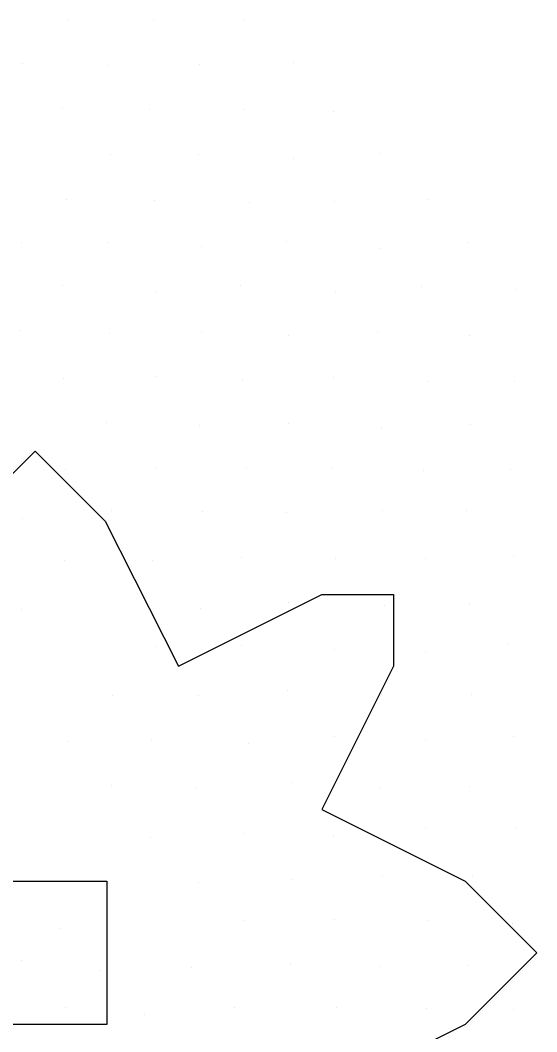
# Model space of a CAD drawing. Extents: x 1602514 to 1609837, y 863887 to 871157.
# Drawn here: x 1605530.86 to 1605547.08, y 867432.64 to 867464.41 of the extents above; entities that cross this region are included whole.
import ezdxf

# ---------------------------------------------------------------- set-up
doc = ezdxf.new("R2010")
doc.units = 0
doc.layers.add('Environmental-New trees', color=7, linetype='Continuous')
doc.layers.add('Survey-Spot dirt', color=7, linetype='Continuous')

msp = doc.modelspace()

# ---------------------------------------------------------------- linework, layer by layer
at = {"layer": 'Environmental-New trees'}
msp.add_lwpolyline([(1605522.329, 867430.619), (1605517.828, 867432.869), (1605515.578, 867435.12), (1605517.828, 867437.37), (1605522.329, 867439.62), (1605520.079, 867444.121), (1605520.079, 867446.371), (1605522.329, 867446.371), (1605526.83, 867444.121), (1605529.08, 867448.622), (1605531.331, 867450.872), (1605533.523, 867448.68), (1605535.831, 867444.121), (1605540.332, 867446.371), (1605542.582, 867446.371), (1605542.582, 867444.121), (1605540.332, 867439.62), (1605544.833, 867437.37), (1605547.083, 867435.12), (1605544.833, 867432.869), (1605540.332, 867430.619)], dxfattribs=at)
msp.add_lwpolyline([(1605522.329, 867430.619), (1605517.828, 867432.869), (1605515.578, 867435.12), (1605517.828, 867437.37), (1605522.329, 867439.62), (1605520.079, 867444.121), (1605520.079, 867446.371), (1605522.329, 867446.371), (1605526.83, 867444.121), (1605529.08, 867448.622), (1605531.331, 867450.872), (1605533.523, 867448.68), (1605535.831, 867444.121), (1605540.332, 867446.371), (1605542.582, 867446.371), (1605542.582, 867444.121), (1605540.332, 867439.62), (1605544.833, 867437.37), (1605547.083, 867435.12), (1605544.833, 867432.869), (1605540.332, 867430.619)], dxfattribs=at)
msp.add_lwpolyline([(1605533.581, 867437.37), (1605533.581, 867432.869), (1605529.08, 867432.869), (1605529.08, 867437.37)], close=True, dxfattribs=at)
msp.add_lwpolyline([(1605533.581, 867437.37), (1605533.581, 867432.869), (1605529.08, 867432.869), (1605529.08, 867437.37)], close=True, dxfattribs=at)
at = {"layer": 'Survey-Spot dirt'}
for p, q in [((1605532.361, 867464.409), (1605532.361, 867464.409)), ((1605532.361, 867464.409), (1605532.361, 867464.409)), ((1605535.029, 867464.397), (1605535.029, 867464.397)), ((1605535.029, 867464.397), (1605535.029, 867464.397)), ((1605537.888, 867464.395), (1605537.888, 867464.395)), ((1605537.888, 867464.395), (1605537.888, 867464.395)), ((1605530.936, 867463.038), (1605530.936, 867463.038)), ((1605530.936, 867463.038), (1605530.936, 867463.038)), ((1605533.626, 867462.995), (1605533.626, 867462.995)), ((1605533.626, 867462.995), (1605533.626, 867462.995)), ((1605536.474, 867463.031), (1605536.474, 867463.031)), ((1605536.474, 867463.031), (1605536.474, 867463.031)), ((1605539.438, 867463.081), (1605539.438, 867463.081)), ((1605539.438, 867463.081), (1605539.438, 867463.081)), ((1605532.196, 867461.642), (1605532.196, 867461.642)), ((1605532.196, 867461.642), (1605532.196, 867461.642)), ((1605534.904, 867461.619), (1605534.904, 867461.619)), ((1605534.904, 867461.619), (1605534.904, 867461.619)), ((1605537.893, 867461.606), (1605537.893, 867461.606)), ((1605537.893, 867461.606), (1605537.893, 867461.606)), ((1605540.707, 867461.544), (1605540.707, 867461.544)), ((1605540.707, 867461.544), (1605540.707, 867461.544)), ((1605533.703, 867460.185), (1605533.703, 867460.185)), ((1605533.703, 867460.185), (1605533.703, 867460.185)), ((1605536.447, 867460.177), (1605536.447, 867460.177)), ((1605536.447, 867460.177), (1605536.447, 867460.177)), ((1605539.451, 867460.079), (1605539.451, 867460.079)), ((1605539.451, 867460.079), (1605539.451, 867460.079)), ((1605542.131, 867460.211), (1605542.131, 867460.211)), ((1605542.131, 867460.211), (1605542.131, 867460.211)), ((1605532.304, 867458.785), (1605532.304, 867458.785)), ((1605532.304, 867458.785), (1605532.304, 867458.785)), ((1605535.068, 867458.748), (1605535.068, 867458.748)), ((1605535.068, 867458.748), (1605535.068, 867458.748)), ((1605540.734, 867458.728), (1605540.734, 867458.728)), ((1605540.734, 867458.728), (1605540.734, 867458.728)), ((1605543.664, 867458.795), (1605543.664, 867458.795)), ((1605543.664, 867458.795), (1605543.664, 867458.795)), ((1605538.073, 867458.693), (1605538.073, 867458.693)), ((1605538.073, 867458.693), (1605538.073, 867458.693)), ((1605539.232, 867457.45), (1605539.232, 867457.45)), ((1605539.232, 867457.45), (1605539.232, 867457.45)), ((1605530.893, 867457.419), (1605530.893, 867457.419)), ((1605530.893, 867457.419), (1605530.893, 867457.419)), ((1605533.626, 867457.427), (1605533.626, 867457.427)), ((1605533.626, 867457.427), (1605533.626, 867457.427)), ((1605536.566, 867457.319), (1605536.566, 867457.319)), ((1605536.566, 867457.319), (1605536.566, 867457.319)), ((1605542.176, 867457.254), (1605542.176, 867457.254)), ((1605542.176, 867457.254), (1605542.176, 867457.254)), ((1605544.898, 867457.426), (1605544.898, 867457.426)), ((1605544.898, 867457.426), (1605544.898, 867457.426)), ((1605532.183, 867456.081), (1605532.183, 867456.081)), ((1605532.183, 867456.081), (1605532.183, 867456.081)), ((1605535.101, 867455.848), (1605535.101, 867455.848)), ((1605535.101, 867455.848), (1605535.101, 867455.848)), ((1605537.772, 867456.081), (1605537.772, 867456.081)), ((1605537.772, 867456.081), (1605537.772, 867456.081)), ((1605540.749, 867455.887), (1605540.749, 867455.887)), ((1605540.749, 867455.887), (1605540.749, 867455.887)), ((1605543.457, 867456.049), (1605543.457, 867456.049)), ((1605543.457, 867456.049), (1605543.457, 867456.049)), ((1605546.416, 867455.961), (1605546.416, 867455.961)), ((1605546.416, 867455.961), (1605546.416, 867455.961)), ((1605530.877, 867454.673), (1605530.877, 867454.673)), ((1605530.877, 867454.673), (1605530.877, 867454.673)), ((1605533.658, 867454.582), (1605533.658, 867454.582)), ((1605533.658, 867454.582), (1605533.658, 867454.582)), ((1605536.552, 867454.627), (1605536.552, 867454.627)), ((1605536.552, 867454.627), (1605536.552, 867454.627)), ((1605542.071, 867454.589), (1605542.071, 867454.589)), ((1605542.071, 867454.589), (1605542.071, 867454.589)), ((1605539.286, 867454.502), (1605539.286, 867454.502)), ((1605539.286, 867454.502), (1605539.286, 867454.502)), ((1605544.967, 867454.512), (1605544.967, 867454.512)), ((1605544.967, 867454.512), (1605544.967, 867454.512)), ((1605532.229, 867453.151), (1605532.229, 867453.151)), ((1605532.229, 867453.151), (1605532.229, 867453.151)), ((1605535.12, 867453.231), (1605535.12, 867453.231)), ((1605535.12, 867453.231), (1605535.12, 867453.231)), ((1605537.83, 867453.135), (1605537.83, 867453.135)), ((1605537.83, 867453.135), (1605537.83, 867453.135)), ((1605540.687, 867453.201), (1605540.687, 867453.201)), ((1605540.687, 867453.201), (1605540.687, 867453.201)), ((1605543.658, 867453.059), (1605543.658, 867453.059)), ((1605543.658, 867453.059), (1605543.658, 867453.059)), ((1605546.39, 867453.062), (1605546.39, 867453.062)), ((1605546.39, 867453.062), (1605546.39, 867453.062)), ((1605533.577, 867451.766), (1605533.577, 867451.766)), ((1605533.577, 867451.766), (1605533.577, 867451.766)), ((1605539.274, 867451.739), (1605539.274, 867451.739)), ((1605539.274, 867451.739), (1605539.274, 867451.739)), ((1605545.014, 867451.716), (1605545.014, 867451.716)), ((1605545.014, 867451.716), (1605545.014, 867451.716)), ((1605536.483, 867451.683), (1605536.483, 867451.683)), ((1605536.483, 867451.683), (1605536.483, 867451.683)), ((1605542.213, 867451.601), (1605542.213, 867451.601)), ((1605542.213, 867451.601), (1605542.213, 867451.601)), ((1605532.287, 867450.293), (1605532.287, 867450.293)), ((1605532.287, 867450.293), (1605532.287, 867450.293)), ((1605535.094, 867450.331), (1605535.094, 867450.331)), ((1605535.094, 867450.331), (1605535.094, 867450.331)), ((1605537.963, 867450.35), (1605537.963, 867450.35)), ((1605537.963, 867450.35), (1605537.963, 867450.35)), ((1605540.672, 867450.348), (1605540.672, 867450.348)), ((1605540.672, 867450.348), (1605540.672, 867450.348)), ((1605543.51, 867450.257), (1605543.51, 867450.257)), ((1605543.51, 867450.257), (1605543.51, 867450.257)), ((1605546.273, 867450.289), (1605546.273, 867450.289)), ((1605546.273, 867450.289), (1605546.273, 867450.289)), ((1605533.723, 867449.02), (1605533.723, 867449.02)), ((1605533.723, 867449.02), (1605533.723, 867449.02)), ((1605536.577, 867448.985), (1605536.577, 867448.985)), ((1605536.577, 867448.985), (1605536.577, 867448.985)), ((1605539.209, 867448.935), (1605539.209, 867448.935)), ((1605539.209, 867448.935), (1605539.209, 867448.935)), ((1605542.231, 867449.01), (1605542.231, 867449.01)), ((1605542.231, 867449.01), (1605542.231, 867449.01)), ((1605544.864, 867449.005), (1605544.864, 867449.005)), ((1605544.864, 867449.005), (1605544.864, 867449.005)), ((1605530.917, 867448.763), (1605530.917, 867448.763)), ((1605530.917, 867448.763), (1605530.917, 867448.763)), ((1605532.24, 867447.458), (1605532.24, 867447.458)), ((1605532.24, 867447.458), (1605532.24, 867447.458)), ((1605535.023, 867447.457), (1605535.023, 867447.457)), ((1605535.023, 867447.457), (1605535.023, 867447.457)), ((1605537.793, 867447.533), (1605537.793, 867447.533)), ((1605537.793, 867447.533), (1605537.793, 867447.533)), ((1605540.755, 867447.498), (1605540.755, 867447.498)), ((1605540.755, 867447.498), (1605540.755, 867447.498)), ((1605543.583, 867447.491), (1605543.583, 867447.491)), ((1605543.583, 867447.491), (1605543.583, 867447.491)), ((1605546.339, 867447.56), (1605546.339, 867447.56)), ((1605546.339, 867447.56), (1605546.339, 867447.56)), ((1605539.273, 867446.125), (1605539.273, 867446.125)), ((1605539.273, 867446.125), (1605539.273, 867446.125)), ((1605542.299, 867446.025), (1605542.299, 867446.025)), ((1605542.299, 867446.025), (1605542.299, 867446.025)), ((1605544.962, 867446.076), (1605544.962, 867446.076)), ((1605544.962, 867446.076), (1605544.962, 867446.076)), ((1605530.889, 867445.912), (1605530.889, 867445.912)), ((1605530.889, 867445.912), (1605530.889, 867445.912)), ((1605536.524, 867445.932), (1605536.524, 867445.932)), ((1605536.524, 867445.932), (1605536.524, 867445.932)), ((1605535.1, 867444.745), (1605535.1, 867444.745)), ((1605535.1, 867444.745), (1605535.1, 867444.745)), ((1605537.82, 867444.76), (1605537.82, 867444.76)), ((1605537.82, 867444.76), (1605537.82, 867444.76)), ((1605546.175, 867444.84), (1605546.175, 867444.84)), ((1605546.175, 867444.84), (1605546.175, 867444.84)), ((1605540.729, 867444.635), (1605540.729, 867444.635)), ((1605540.729, 867444.635), (1605540.729, 867444.635)), ((1605543.599, 867444.575), (1605543.599, 867444.575)), ((1605543.599, 867444.575), (1605543.599, 867444.575)), ((1605533.751, 867443.207), (1605533.751, 867443.207)), ((1605533.751, 867443.207), (1605533.751, 867443.207)), ((1605536.443, 867443.21), (1605536.443, 867443.21)), ((1605536.443, 867443.21), (1605536.443, 867443.21)), ((1605539.253, 867443.348), (1605539.253, 867443.348)), ((1605539.253, 867443.348), (1605539.253, 867443.348)), ((1605542.203, 867443.247), (1605542.203, 867443.247)), ((1605542.203, 867443.247), (1605542.203, 867443.247)), ((1605545.022, 867443.228), (1605545.022, 867443.228)), ((1605545.022, 867443.228), (1605545.022, 867443.228)), ((1605540.725, 867441.915), (1605540.725, 867441.915)), ((1605540.725, 867441.915), (1605540.725, 867441.915)), ((1605546.361, 867441.908), (1605546.361, 867441.908)), ((1605546.361, 867441.908), (1605546.361, 867441.908)), ((1605532.344, 867441.764), (1605532.344, 867441.764)), ((1605532.344, 867441.764), (1605532.344, 867441.764)), ((1605534.98, 867441.812), (1605534.98, 867441.812)), ((1605534.98, 867441.812), (1605534.98, 867441.812)), ((1605538.013, 867441.698), (1605538.013, 867441.698)), ((1605538.013, 867441.698), (1605538.013, 867441.698)), ((1605543.596, 867441.778), (1605543.596, 867441.778)), ((1605543.596, 867441.778), (1605543.596, 867441.778)), ((1605533.726, 867440.379), (1605533.726, 867440.379)), ((1605533.726, 867440.379), (1605533.726, 867440.379)), ((1605536.379, 867440.32), (1605536.379, 867440.32)), ((1605536.379, 867440.32), (1605536.379, 867440.32)), ((1605539.405, 867440.468), (1605539.405, 867440.468)), ((1605539.405, 867440.468), (1605539.405, 867440.468)), ((1605542.133, 867440.305), (1605542.133, 867440.305)), ((1605542.133, 867440.305), (1605542.133, 867440.305)), ((1605544.969, 867440.35), (1605544.969, 867440.35)), ((1605544.969, 867440.35), (1605544.969, 867440.35)), ((1605543.585, 867439.017), (1605543.585, 867439.017)), ((1605543.585, 867439.017), (1605543.585, 867439.017)), ((1605546.442, 867439.014), (1605546.442, 867439.014)), ((1605546.442, 867439.014), (1605546.442, 867439.014)), ((1605534.96, 867438.737), (1605534.96, 867438.737)), ((1605534.96, 867438.737), (1605534.96, 867438.737)), ((1605537.91, 867438.88), (1605537.91, 867438.88)), ((1605537.91, 867438.88), (1605537.91, 867438.88)), ((1605540.697, 867438.812), (1605540.697, 867438.812)), ((1605540.697, 867438.812), (1605540.697, 867438.812)), ((1605539.381, 867437.437), (1605539.381, 867437.437)), ((1605539.381, 867437.437), (1605539.381, 867437.437)), ((1605542.227, 867437.565), (1605542.227, 867437.565)), ((1605542.227, 867437.565), (1605542.227, 867437.565)), ((1605545.066, 867437.565), (1605545.066, 867437.565)), ((1605545.066, 867437.565), (1605545.066, 867437.565)), ((1605533.628, 867437.296), (1605533.628, 867437.296)), ((1605533.628, 867437.296), (1605533.628, 867437.296)), ((1605536.458, 867437.322), (1605536.458, 867437.322)), ((1605536.458, 867437.322), (1605536.458, 867437.322)), ((1605540.736, 867436.162), (1605540.736, 867436.162)), ((1605540.736, 867436.162), (1605540.736, 867436.162)), ((1605532.088, 867435.894), (1605532.088, 867435.894)), ((1605532.088, 867435.894), (1605532.088, 867435.894)), ((1605537.902, 867436.14), (1605537.902, 867436.14)), ((1605537.902, 867436.14), (1605537.902, 867436.14)), ((1605543.662, 867436.147), (1605543.662, 867436.147)), ((1605543.662, 867436.147), (1605543.662, 867436.147)), ((1605546.323, 867436.032), (1605546.323, 867436.032)), ((1605546.323, 867436.032), (1605546.323, 867436.032)), ((1605530.891, 867434.896), (1605530.891, 867434.896)), ((1605530.891, 867434.896), (1605530.891, 867434.896)), ((1605533.373, 867434.57), (1605533.373, 867434.57)), ((1605533.373, 867434.57), (1605533.373, 867434.57)), ((1605536.227, 867434.65), (1605536.227, 867434.65)), ((1605536.227, 867434.65), (1605536.227, 867434.65)), ((1605539.361, 867434.756), (1605539.361, 867434.756)), ((1605539.361, 867434.756), (1605539.361, 867434.756)), ((1605542.133, 867434.701), (1605542.133, 867434.701)), ((1605542.133, 867434.701), (1605542.133, 867434.701)), ((1605544.938, 867434.717), (1605544.938, 867434.717)), ((1605544.938, 867434.717), (1605544.938, 867434.717)), ((1605532.284, 867433.418), (1605532.284, 867433.418)), ((1605532.284, 867433.418), (1605532.284, 867433.418)), ((1605537.573, 867433.419), (1605537.573, 867433.419)), ((1605537.573, 867433.419), (1605537.573, 867433.419)), ((1605540.787, 867433.408), (1605540.787, 867433.408)), ((1605540.787, 867433.408), (1605540.787, 867433.408)), ((1605543.613, 867433.374), (1605543.613, 867433.374)), ((1605543.613, 867433.374), (1605543.613, 867433.374)), ((1605546.361, 867433.335), (1605546.361, 867433.335)), ((1605546.361, 867433.335), (1605546.361, 867433.335)), ((1605534.752, 867433.195), (1605534.752, 867433.195)), ((1605534.752, 867433.195), (1605534.752, 867433.195))]:
    msp.add_line(p, q, dxfattribs=at)

doc.saveas('drawing.dxf')
